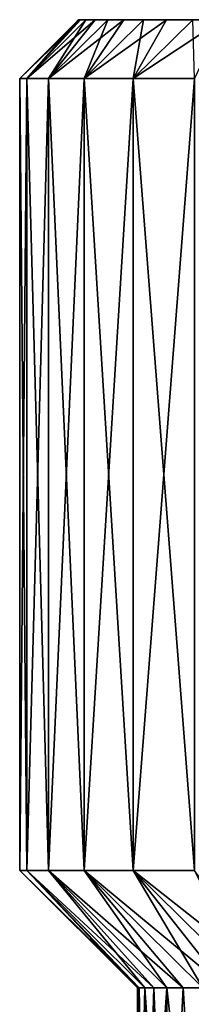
# Model space of a CAD drawing. Header units: metres. Extents: x -104 to 104, y -111 to 38.
# Tile 448 of 656: x -89.75 to -86.83, y 21.72 to 38.5. Entities that reach past the tile are written whole.
import ezdxf

# ---------------------------------------------------------------- set-up
doc = ezdxf.new("R2010")
doc.units = ezdxf.units.M
doc.layers.add('solid_509367_AD153', color=7, linetype='CONTINUOUS')

msp = doc.modelspace()

# ---------------------------------------------------------------- linework, layer by layer
at = {"layer": 'solid_509367_AD153'}
for points in [[(-89.75, 37.5), (-88.75, 38.5), (-88.718376, 38.5, -0.876905)], [(-89.626587, 37.5, 1.804208), (-88.75, 38.5), (-89.75, 37.5)], [(-89.626587, 37.5, -1.804208), (-89.75, 37.5), (-88.718376, 38.5, -0.876905)], [(-89.626587, 37.5, 1.804208), (-88.718376, 38.5, 0.876905), (-88.75, 38.5)], [(-89.626587, 37.5, -1.804208), (-88.718376, 38.5, -0.876905), (-88.625206, 38.5, -1.744061)], [(-89.626587, 37.5, -1.804208), (-88.625206, 38.5, -1.744061), (-88.470009, 38.5, -2.603404)], [(-89.626587, 37.5, -1.804208), (-88.470009, 38.5, -2.603404), (-89.258652, 37.5, -3.574807)], [(-89.626587, 37.5, 1.804208), (-88.625206, 38.5, 1.744061), (-88.718376, 38.5, 0.876905)], [(-89.258652, 37.5, 3.574807), (-88.625206, 38.5, 1.744061), (-89.626587, 37.5, 1.804208)], [(-89.258652, 37.5, -3.574807), (-88.470009, 38.5, -2.603404), (-88.253517, 38.5, -3.451926)], [(-89.258652, 37.5, -3.574807), (-88.253517, 38.5, -3.451926), (-87.977783, 38.5, -4.280228)], [(-89.258652, 37.5, -3.574807), (-87.977783, 38.5, -4.280228), (-88.653053, 37.5, -5.278814)], [(-89.258652, 37.5, 3.574807), (-88.253517, 38.5, 3.451926), (-88.470009, 38.5, 2.603404)], [(-88.653053, 37.5, 5.278814), (-88.253517, 38.5, 3.451926), (-89.258652, 37.5, 3.574807)], [(-89.258652, 37.5, 3.574807), (-88.470009, 38.5, 2.603404), (-88.625206, 38.5, 1.744061)], [(-83.779938, 38.5, -1.326137), (-88.718376, 38.5, -0.876905), (-88.75, 38.5)], [(-83.900002, 38.5), (-88.75, 38.5), (-88.718376, 38.5, 0.876905)], [(-83.900002, 38.5), (-83.779938, 38.5, -1.326137), (-88.75, 38.5)], [(-83.779938, 38.5, -1.326137), (-88.625206, 38.5, -1.744061), (-88.718376, 38.5, -0.876905)], [(-83.779793, 38.5, 1.326852), (-88.718376, 38.5, 0.876905), (-88.625206, 38.5, 1.744061)], [(-83.779793, 38.5, 1.326852), (-83.900002, 38.5), (-88.718376, 38.5, 0.876905)], [(-88.653053, 37.5, -5.278814), (-87.977783, 38.5, -4.280228), (-87.642593, 38.5, -5.089438)], [(-88.653053, 37.5, -5.278814), (-87.642593, 38.5, -5.089438), (-87.251869, 38.5, -5.870112)], [(-88.653053, 37.5, -5.278814), (-87.251869, 38.5, -5.870112), (-87.82106, 37.5, -6.884487)], [(-88.653053, 37.5, 5.278814), (-87.642593, 38.5, 5.089438), (-87.977783, 38.5, 4.280228)], [(-87.82106, 37.5, 6.884487), (-87.642593, 38.5, 5.089438), (-88.653053, 37.5, 5.278814)], [(-88.653053, 37.5, 5.278814), (-87.977783, 38.5, 4.280228), (-88.253517, 38.5, 3.451926)], [(-83.413284, 38.5, -2.638671), (-88.470009, 38.5, -2.603404), (-88.625206, 38.5, -1.744061)], [(-83.779938, 38.5, -1.326137), (-83.413284, 38.5, -2.638671), (-88.625206, 38.5, -1.744061)], [(-83.779793, 38.5, 1.326852), (-88.625206, 38.5, 1.744061), (-88.470009, 38.5, 2.603404)], [(-83.137932, 38.5, -3.270758), (-88.253517, 38.5, -3.451926), (-88.470009, 38.5, -2.603404)], [(-83.413284, 38.5, -2.638671), (-83.137932, 38.5, -3.270758), (-88.470009, 38.5, -2.603404)], [(-83.412827, 38.5, 2.639862), (-88.470009, 38.5, 2.603404), (-88.253517, 38.5, 3.451926)], [(-83.412827, 38.5, 2.639862), (-83.779793, 38.5, 1.326852), (-88.470009, 38.5, 2.603404)], [(-82.804153, 38.5, -3.874786), (-87.977783, 38.5, -4.280228), (-88.253517, 38.5, -3.451926)], [(-83.137932, 38.5, -3.270758), (-82.804153, 38.5, -3.874786), (-88.253517, 38.5, -3.451926)], [(-82.803413, 38.5, 3.875987), (-88.253517, 38.5, 3.451926), (-87.977783, 38.5, 4.280228)], [(-83.137314, 38.5, 3.272011), (-83.412827, 38.5, 2.639862), (-88.253517, 38.5, 3.451926)], [(-82.803413, 38.5, 3.875987), (-83.137314, 38.5, 3.272011), (-88.253517, 38.5, 3.451926)], [(-81.977692, 38.5, -4.975259), (-87.642593, 38.5, -5.089438), (-87.977783, 38.5, -4.280228)], [(-82.416405, 38.5, -4.444818), (-81.977692, 38.5, -4.975259), (-87.977783, 38.5, -4.280228)], [(-82.804153, 38.5, -3.874786), (-82.416405, 38.5, -4.444818), (-87.977783, 38.5, -4.280228)], [(-82.415596, 38.5, 4.4459), (-87.977783, 38.5, 4.280228), (-87.642593, 38.5, 5.089438)], [(-82.415596, 38.5, 4.4459), (-82.803413, 38.5, 3.875987), (-87.977783, 38.5, 4.280228)], [(-87.82106, 37.5, -6.884487), (-87.251869, 38.5, -5.870112), (-86.804962, 38.5, -6.62319)], [(-87.82106, 37.5, -6.884487), (-86.804962, 38.5, -6.62319), (-86.306938, 38.5, -7.340712)], [(-87.82106, 37.5, -6.884487), (-86.306938, 38.5, -7.340712), (-86.778175, 37.5, -8.361916)], [(-87.82106, 37.5, 6.884487), (-86.804962, 38.5, 6.62319), (-87.251869, 38.5, 5.870112)], [(-86.778175, 37.5, 8.361916), (-86.804962, 38.5, 6.62319), (-87.82106, 37.5, 6.884487)], [(-87.82106, 37.5, 6.884487), (-87.251869, 38.5, 5.870112), (-87.642593, 38.5, 5.089438)], [(-80.968887, 38.5, -5.898217), (-87.251869, 38.5, -5.870112), (-87.642593, 38.5, -5.089438)], [(-81.977692, 38.5, -4.975259), (-80.968887, 38.5, -5.898217), (-87.642593, 38.5, -5.089438)], [(-81.976852, 38.5, 4.976182), (-87.642593, 38.5, 5.089438), (-87.251869, 38.5, 5.870112)], [(-81.976852, 38.5, 4.976182), (-82.415596, 38.5, 4.4459), (-87.642593, 38.5, 5.089438)], [(-79.808807, 38.5, -6.619027), (-86.804962, 38.5, -6.62319), (-87.251869, 38.5, -5.870112)], [(-80.968887, 38.5, -5.898217), (-79.808807, 38.5, -6.619027), (-87.251869, 38.5, -5.870112)], [(-80.967995, 38.5, 5.898893), (-87.251869, 38.5, 5.870112), (-86.804962, 38.5, 6.62319)], [(-80.967995, 38.5, 5.898893), (-81.976852, 38.5, 4.976182), (-87.251869, 38.5, 5.870112)], [(-89.626587, 24, 1.804208), (-89.626587, 37.5, 1.804208), (-89.75, 37.5)], [(-89.75, 24), (-89.626587, 24, 1.804208), (-89.75, 37.5)], [(-89.626587, 37.5, -1.804208), (-89.75, 24), (-89.75, 37.5)], [(-89.626587, 37.5, -1.804208), (-89.626587, 24, -1.804208), (-89.75, 24)], [(-89.258652, 24, 3.574807), (-89.258652, 37.5, 3.574807), (-89.626587, 37.5, 1.804208)], [(-89.626587, 24, 1.804208), (-89.258652, 24, 3.574807), (-89.626587, 37.5, 1.804208)], [(-89.258652, 37.5, -3.574807), (-89.258652, 24, -3.574807), (-89.626587, 24, -1.804208)], [(-89.626587, 37.5, -1.804208), (-89.258652, 37.5, -3.574807), (-89.626587, 24, -1.804208)], [(-88.653053, 24, 5.278814), (-88.653053, 37.5, 5.278814), (-89.258652, 37.5, 3.574807)], [(-89.258652, 24, 3.574807), (-88.653053, 24, 5.278814), (-89.258652, 37.5, 3.574807)], [(-88.653053, 37.5, -5.278814), (-88.653053, 24, -5.278814), (-89.258652, 24, -3.574807)], [(-89.258652, 37.5, -3.574807), (-88.653053, 37.5, -5.278814), (-89.258652, 24, -3.574807)], [(-87.82106, 24, 6.884487), (-87.82106, 37.5, 6.884487), (-88.653053, 37.5, 5.278814)], [(-88.653053, 24, 5.278814), (-87.82106, 24, 6.884487), (-88.653053, 37.5, 5.278814)], [(-87.82106, 37.5, -6.884487), (-87.82106, 24, -6.884487), (-88.653053, 24, -5.278814)], [(-88.653053, 37.5, -5.278814), (-87.82106, 37.5, -6.884487), (-88.653053, 24, -5.278814)], [(-86.778175, 24, 8.361916), (-86.778175, 37.5, 8.361916), (-87.82106, 37.5, 6.884487)], [(-87.82106, 24, 6.884487), (-86.778175, 24, 8.361916), (-87.82106, 37.5, 6.884487)], [(-86.778175, 37.5, -8.361916), (-86.778175, 24, -8.361916), (-87.82106, 24, -6.884487)], [(-87.82106, 37.5, -6.884487), (-86.778175, 37.5, -8.361916), (-87.82106, 24, -6.884487)], [(-87.718544, 22, 0.840714), (-89.626587, 24, 1.804208), (-89.75, 24)], [(-87.75, 22), (-87.718544, 22, 0.840714), (-89.75, 24)], [(-89.626587, 24, -1.804208), (-87.75, 22), (-89.75, 24)], [(-87.467941, 22, 2.503361), (-89.258652, 24, 3.574807), (-89.626587, 24, 1.804208)], [(-87.624344, 22, 1.676726), (-87.467941, 22, 2.503361), (-89.626587, 24, 1.804208)], [(-87.718544, 22, 0.840714), (-87.624344, 22, 1.676726), (-89.626587, 24, 1.804208)], [(-87.718544, 22, -0.840714), (-87.75, 22), (-89.626587, 24, -1.804208)], [(-87.624344, 22, -1.676726), (-89.626587, 24, -1.804208), (-89.258652, 24, -3.574807)], [(-87.624344, 22, -1.676726), (-87.718544, 22, -0.840714), (-89.626587, 24, -1.804208)], [(-86.972328, 22, 4.110086), (-88.653053, 24, 5.278814), (-89.258652, 24, 3.574807)], [(-87.250191, 22, 3.315996), (-86.972328, 22, 4.110086), (-89.258652, 24, 3.574807)], [(-87.467941, 22, 2.503361), (-87.250191, 22, 3.315996), (-89.258652, 24, 3.574807)], [(-87.250191, 22, -3.315996), (-89.258652, 24, -3.574807), (-88.653053, 24, -5.278814)], [(-87.467941, 22, -2.503361), (-87.624344, 22, -1.676726), (-89.258652, 24, -3.574807)], [(-87.250191, 22, -3.315996), (-87.467941, 22, -2.503361), (-89.258652, 24, -3.574807)], [(-86.242783, 22, 5.625), (-87.82106, 24, 6.884487), (-88.653053, 24, 5.278814)], [(-86.635902, 22, 4.881192), (-86.242783, 22, 5.625), (-88.653053, 24, 5.278814)], [(-86.972328, 22, 4.110086), (-86.635902, 22, 4.881192), (-88.653053, 24, 5.278814)], [(-86.635902, 22, -4.881192), (-88.653053, 24, -5.278814), (-87.82106, 24, -6.884487)], [(-86.972328, 22, -4.110086), (-87.250191, 22, -3.315996), (-88.653053, 24, -5.278814)], [(-86.635902, 22, -4.881192), (-86.972328, 22, -4.110086), (-88.653053, 24, -5.278814)], [(-85.295601, 22, 7.01426), (-86.778175, 24, 8.361916), (-87.82106, 24, 6.884487)], [(-85.795189, 22, 6.337351), (-85.295601, 22, 7.01426), (-87.82106, 24, 6.884487)], [(-86.242783, 22, 5.625), (-85.795189, 22, 6.337351), (-87.82106, 24, 6.884487)], [(-85.795189, 22, -6.337351), (-87.82106, 24, -6.884487), (-86.778175, 24, -8.361916)], [(-86.242783, 22, -5.625), (-86.635902, 22, -4.881192), (-87.82106, 24, -6.884487)], [(-85.795189, 22, -6.337351), (-86.242783, 22, -5.625), (-87.82106, 24, -6.884487)], [(-87.624344, 16.5, 1.676726), (-87.718544, 22, 0.840714), (-87.75, 22)], [(-87.75, 16.5), (-87.624344, 16.5, 1.676726), (-87.75, 22)], [(-87.718544, 22, -0.840714), (-87.75, 16.5), (-87.75, 22)], [(-87.624344, 22, -1.676726), (-87.75, 16.5), (-87.718544, 22, -0.840714)], [(-87.624344, 16.5, -1.676726), (-87.75, 16.5), (-87.624344, 22, -1.676726)], [(-87.624344, 16.5, 1.676726), (-87.624344, 22, 1.676726), (-87.718544, 22, 0.840714)], [(-87.250191, 16.5, 3.315996), (-87.467941, 22, 2.503361), (-87.624344, 22, 1.676726)], [(-87.624344, 16.5, 1.676726), (-87.250191, 16.5, 3.315996), (-87.624344, 22, 1.676726)], [(-87.624344, 16.5, -1.676726), (-87.624344, 22, -1.676726), (-87.467941, 22, -2.503361)], [(-87.624344, 16.5, -1.676726), (-87.467941, 22, -2.503361), (-87.250191, 22, -3.315996)], [(-87.250191, 16.5, -3.315996), (-87.624344, 16.5, -1.676726), (-87.250191, 22, -3.315996)], [(-87.250191, 16.5, 3.315996), (-87.250191, 22, 3.315996), (-87.467941, 22, 2.503361)], [(-86.635902, 16.5, 4.881192), (-86.972328, 22, 4.110086), (-87.250191, 22, 3.315996)], [(-87.250191, 16.5, 3.315996), (-86.635902, 16.5, 4.881192), (-87.250191, 22, 3.315996)], [(-87.250191, 16.5, -3.315996), (-87.250191, 22, -3.315996), (-86.972328, 22, -4.110086)], [(-87.250191, 16.5, -3.315996), (-86.972328, 22, -4.110086), (-86.635902, 22, -4.881192)], [(-86.635902, 16.5, -4.881192), (-87.250191, 16.5, -3.315996), (-86.635902, 22, -4.881192)], [(-86.635902, 16.5, 4.881192), (-86.635902, 22, 4.881192), (-86.972328, 22, 4.110086)]]:
    msp.add_3dface(points, dxfattribs=at)

doc.saveas('drawing.dxf')
